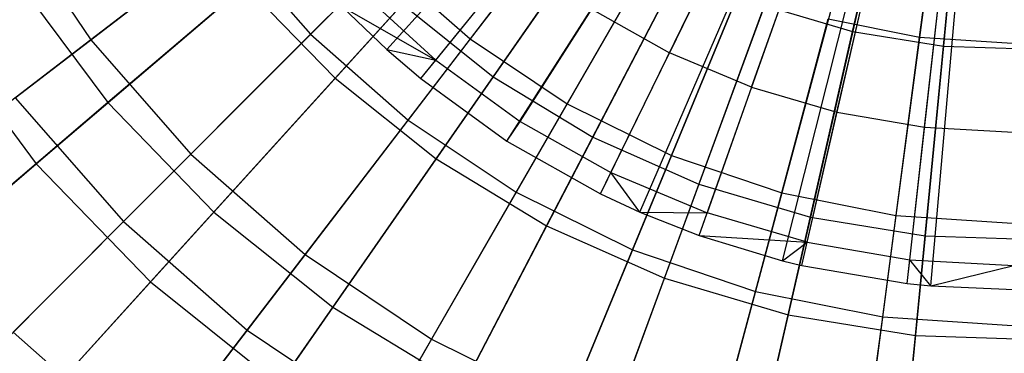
# Model space of a CAD drawing. Extents: x 0.2 to 40.1, y -6.7 to 6.7.
# Tile 489 of 516: x 36.752 to 37.684, y 2.443 to 2.758. Entities that reach past the tile are written whole.
import ezdxf

# ---------------------------------------------------------------- set-up
doc = ezdxf.new("R2010")
doc.units = 0
doc.header["$MEASUREMENT"] = 0
doc.layers.get('0').update_dxf_attribs({"color": 13, "linetype": 'CONTINUOUS'})

# ---------------------------------------------------------------- blocks, each defined once
blk = doc.blocks.new('SNOWBALL_XIV_PM3_STL')
at = {"color": 0}
for p, q in [((37.09981, 2.73011, 17.39542), (37.57179, 3.25609, 17.61196)), ((37.09981, 2.73011, 17.39542), (37.57179, 3.25609, 17.61196)), ((37.13185, 2.70271, 17.39542), (37.57827, 3.25054, 17.61196)), ((37.13185, 2.70271, 17.39542), (37.57827, 3.25054, 17.61196)), ((37.21323, 2.64375, 17.39542), (37.59484, 3.23855, 17.61196)), ((37.21323, 2.64375, 17.39542), (37.59484, 3.23855, 17.61196)), ((37.30193, 2.59381, 17.39542), (37.61266, 3.22852, 17.61196)), ((37.30193, 2.59381, 17.39542), (37.61266, 3.22852, 17.61196)), ((37.33903, 2.57669, 17.39542), (37.62016, 3.22506, 17.61196)), ((37.33903, 2.57669, 17.39542), (37.62016, 3.22506, 17.61196)), ((37.39516, 2.5546, 17.39542), (37.63151, 3.22059, 17.61196)), ((37.39516, 2.5546, 17.39542), (37.63151, 3.22059, 17.61196)), ((37.47397, 2.53069, 17.39542), (37.64745, 3.21576, 17.61196)), ((37.47397, 2.53069, 17.39542), (37.64745, 3.21576, 17.61196)), ((37.49225, 2.52627, 17.39542), (37.65115, 3.21486, 17.61196)), ((37.49225, 2.52627, 17.39542), (37.65115, 3.21486, 17.61196)), ((37.59194, 2.50919, 17.39542), (37.67131, 3.21141, 17.61196)), ((37.59194, 2.50919, 17.39542), (37.67131, 3.21141, 17.61196)), ((37.61453, 2.50693, 17.39542), (37.67587, 3.21095, 17.61196)), ((37.61453, 2.50693, 17.39542), (37.67587, 3.21095, 17.61196)), ((37.42672, 2.84872, 17.50945), (37.36723, 2.7272, 17.45998)), ((37.42672, 2.84872, 17.50945), (37.36723, 2.7272, 17.45998)), ((37.14605, 2.72013, 17.40591), (37.22567, 2.81784, 17.45998)), ((37.14605, 2.72013, 17.40591), (37.22567, 2.81784, 17.45998)), ((37.44483, 2.69457, 17.45998), (37.49008, 2.82207, 17.50945)), ((37.44483, 2.69457, 17.45998), (37.49008, 2.82207, 17.50945)), ((37.52564, 2.67099, 17.45998), (37.55607, 2.80281, 17.50945)), ((37.52564, 2.67099, 17.45998), (37.55607, 2.80281, 17.50945)), ((37.07331, 2.78666, 17.40591), (37.14605, 2.72013, 17.40591)), ((37.07331, 2.78666, 17.40591), (37.14605, 2.72013, 17.40591)), ((37.60862, 2.65677, 17.45998), (37.62381, 2.79121, 17.50945)), ((37.60862, 2.65677, 17.45998), (37.62381, 2.79121, 17.50945)), ((37.05722, 2.77097, 17.39542), (37.14605, 2.72013, 17.40591)), ((37.05722, 2.77097, 17.39542), (37.14605, 2.72013, 17.40591)), ((37.05722, 2.77097, 17.39542), (37.09981, 2.73011, 17.39542)), ((37.05722, 2.77097, 17.39542), (37.09981, 2.73011, 17.39542)), ((37.2259, 2.66233, 17.40591), (37.29386, 2.76848, 17.45998)), ((37.2259, 2.66233, 17.40591), (37.29386, 2.76848, 17.45998)), ((37.29386, 2.76848, 17.45998), (37.36723, 2.7272, 17.45998)), ((37.29386, 2.76848, 17.45998), (37.36723, 2.7272, 17.45998)), ((37.09981, 2.73011, 17.39542), (37.14605, 2.72013, 17.40591)), ((37.09981, 2.73011, 17.39542), (37.13185, 2.70271, 17.39542)), ((37.09981, 2.73011, 17.39542), (37.14605, 2.72013, 17.40591)), ((37.09981, 2.73011, 17.39542), (37.13185, 2.70271, 17.39542)), ((37.31181, 2.614, 17.40591), (37.36723, 2.7272, 17.45998)), ((37.31181, 2.614, 17.40591), (37.36723, 2.7272, 17.45998)), ((37.44483, 2.69457, 17.45998), (37.36723, 2.7272, 17.45998)), ((37.44483, 2.69457, 17.45998), (37.36723, 2.7272, 17.45998)), ((37.13185, 2.70271, 17.39542), (37.14605, 2.72013, 17.40591)), ((37.13185, 2.70271, 17.39542), (37.14605, 2.72013, 17.40591)), ((37.14605, 2.72013, 17.40591), (37.2259, 2.66233, 17.40591)), ((37.14605, 2.72013, 17.40591), (37.2259, 2.66233, 17.40591)), ((37.13185, 2.70271, 17.39542), (37.21323, 2.64375, 17.39542)), ((37.13185, 2.70271, 17.39542), (37.21323, 2.64375, 17.39542)), ((37.44483, 2.69457, 17.45998), (37.40268, 2.57578, 17.40591)), ((37.44483, 2.69457, 17.45998), (37.40268, 2.57578, 17.40591)), ((37.44483, 2.69457, 17.45998), (37.52564, 2.67099, 17.45998)), ((37.44483, 2.69457, 17.45998), (37.52564, 2.67099, 17.45998)), ((37.4973, 2.54817, 17.40591), (37.52564, 2.67099, 17.45998)), ((37.4973, 2.54817, 17.40591), (37.52564, 2.67099, 17.45998)), ((37.52564, 2.67099, 17.45998), (37.60862, 2.65677, 17.45998)), ((37.52564, 2.67099, 17.45998), (37.60862, 2.65677, 17.45998)), ((37.21323, 2.64375, 17.39542), (37.2259, 2.66233, 17.40591)), ((37.21323, 2.64375, 17.39542), (37.2259, 2.66233, 17.40591)), ((37.2259, 2.66233, 17.40591), (37.31181, 2.614, 17.40591)), ((37.2259, 2.66233, 17.40591), (37.31181, 2.614, 17.40591)), ((37.59447, 2.53153, 17.40591), (37.60862, 2.65677, 17.45998)), ((37.59447, 2.53153, 17.40591), (37.60862, 2.65677, 17.45998)), ((37.60862, 2.65677, 17.45998), (37.69267, 2.65211, 17.45998)), ((37.60862, 2.65677, 17.45998), (37.69267, 2.65211, 17.45998)), ((37.21323, 2.64375, 17.39542), (37.30193, 2.59381, 17.39542)), ((37.21323, 2.64375, 17.39542), (37.30193, 2.59381, 17.39542)), ((37.30193, 2.59381, 17.39542), (37.31181, 2.614, 17.40591)), ((37.30193, 2.59381, 17.39542), (37.31181, 2.614, 17.40591)), ((37.33903, 2.57669, 17.39542), (37.31181, 2.614, 17.40591)), ((37.31181, 2.614, 17.40591), (37.40268, 2.57578, 17.40591)), ((37.31181, 2.614, 17.40591), (37.40268, 2.57578, 17.40591)), ((37.33903, 2.57669, 17.39542), (37.31181, 2.614, 17.40591)), ((37.30193, 2.59381, 17.39542), (37.33903, 2.57669, 17.39542)), ((37.30193, 2.59381, 17.39542), (37.33903, 2.57669, 17.39542)), ((37.33903, 2.57669, 17.39542), (37.40268, 2.57578, 17.40591)), ((37.33903, 2.57669, 17.39542), (37.40268, 2.57578, 17.40591)), ((37.33903, 2.57669, 17.39542), (37.39516, 2.5546, 17.39542)), ((37.33903, 2.57669, 17.39542), (37.39516, 2.5546, 17.39542)), ((37.39516, 2.5546, 17.39542), (37.40268, 2.57578, 17.40591)), ((37.39516, 2.5546, 17.39542), (37.40268, 2.57578, 17.40591)), ((37.4973, 2.54817, 17.40591), (37.40268, 2.57578, 17.40591)), ((37.4973, 2.54817, 17.40591), (37.40268, 2.57578, 17.40591)), ((37.39516, 2.5546, 17.39542), (37.4973, 2.54817, 17.40591)), ((37.39516, 2.5546, 17.39542), (37.47397, 2.53069, 17.39542)), ((37.39516, 2.5546, 17.39542), (37.4973, 2.54817, 17.40591)), ((37.39516, 2.5546, 17.39542), (37.47397, 2.53069, 17.39542)), ((37.47397, 2.53069, 17.39542), (37.4973, 2.54817, 17.40591)), ((37.47397, 2.53069, 17.39542), (37.4973, 2.54817, 17.40591)), ((37.49225, 2.52627, 17.39542), (37.4973, 2.54817, 17.40591)), ((37.49225, 2.52627, 17.39542), (37.4973, 2.54817, 17.40591)), ((37.4973, 2.54817, 17.40591), (37.59447, 2.53153, 17.40591)), ((37.4973, 2.54817, 17.40591), (37.59447, 2.53153, 17.40591)), ((37.47397, 2.53069, 17.39542), (37.49225, 2.52627, 17.39542)), ((37.47397, 2.53069, 17.39542), (37.49225, 2.52627, 17.39542)), ((37.49225, 2.52627, 17.39542), (37.59194, 2.50919, 17.39542)), ((37.49225, 2.52627, 17.39542), (37.59194, 2.50919, 17.39542)), ((37.59194, 2.50919, 17.39542), (37.59447, 2.53153, 17.40591)), ((37.59194, 2.50919, 17.39542), (37.59447, 2.53153, 17.40591)), ((37.61453, 2.50693, 17.39542), (37.59447, 2.53153, 17.40591)), ((37.59447, 2.53153, 17.40591), (37.69289, 2.52607, 17.40591)), ((37.59447, 2.53153, 17.40591), (37.69289, 2.52607, 17.40591)), ((37.61453, 2.50693, 17.39542), (37.59447, 2.53153, 17.40591)), ((37.61453, 2.50693, 17.39542), (37.69289, 2.52607, 17.40591)), ((37.61453, 2.50693, 17.39542), (37.69289, 2.52607, 17.40591)), ((37.59194, 2.50919, 17.39542), (37.61453, 2.50693, 17.39542)), ((37.59194, 2.50919, 17.39542), (37.61453, 2.50693, 17.39542)), ((37.61453, 2.50693, 17.39542), (37.69293, 2.50359, 17.39542)), ((37.61453, 2.50693, 17.39542), (37.69293, 2.50359, 17.39542))]:
    blk.add_line(p, q, dxfattribs=at)
blk = doc.blocks.new('GRUPUJ_1')
at = {"color": 0}
for p, q in [((37.33433, 9.40678, 16.92993), (37.39772, 9.68454, 16.99641)), ((37.33433, 9.40678, 16.92993), (37.39772, 9.68454, 16.99641)), ((37.39752, 9.40162, 16.85159), (37.43391, 9.67804, 16.9321)), ((37.39752, 9.40162, 16.85159), (37.43391, 9.67804, 16.9321)), ((37.42012, 9.39291, 16.92993), (37.44748, 9.6765, 16.99641)), ((37.42012, 9.39291, 16.92993), (37.44748, 9.6765, 16.99641)), ((37.13785, 9.61529, 12.44383), (36.97252, 9.39982, 12.5461)), ((37.13785, 9.61529, 12.44383), (36.97252, 9.39982, 12.5461)), ((36.82145, 9.40423, 16.73693), (37.00996, 9.59274, 16.85159)), ((36.82145, 9.40423, 16.73693), (37.00996, 9.59274, 16.85159)), ((37.1537, 9.59273, 12.37717), (36.9943, 9.36421, 12.46637)), ((37.1537, 9.59273, 12.37717), (36.9943, 9.36421, 12.46637)), ((37.19992, 9.57382, 12.44383), (37.06412, 9.33861, 12.5461)), ((37.19992, 9.57382, 12.44383), (37.06412, 9.33861, 12.5461)), ((36.84471, 9.36273, 16.82873), (37.02926, 9.56593, 16.92993)), ((36.84471, 9.36273, 16.82873), (37.02926, 9.56593, 16.92993)), ((36.81704, 9.55529, 12.5461), (36.61337, 9.39901, 12.68143)), ((36.81704, 9.55529, 12.5461), (36.61337, 9.39901, 12.68143)), ((37.21721, 9.55423, 12.37717), (37.08833, 9.3072, 12.46637)), ((37.21721, 9.55423, 12.37717), (37.08833, 9.3072, 12.46637)), ((37.26687, 9.5408, 12.44383), (37.16293, 9.28988, 12.5461)), ((37.26687, 9.5408, 12.44383), (37.16293, 9.28988, 12.5461)), ((36.91377, 9.32326, 16.73693), (37.07606, 9.53477, 16.85159)), ((36.91377, 9.32326, 16.73693), (37.07606, 9.53477, 16.85159)), ((37.28511, 9.52418, 12.37717), (37.18888, 9.26269, 12.46637)), ((37.28511, 9.52418, 12.37717), (37.18888, 9.26269, 12.46637)), ((36.53351, 9.51854, 12.68143), (36.61337, 9.39901, 12.68143)), ((36.53351, 9.51854, 12.68143), (36.61337, 9.39901, 12.68143)), ((37.33755, 9.51681, 12.44383), (37.26726, 9.25447, 12.5461)), ((37.33755, 9.51681, 12.44383), (37.26726, 9.25447, 12.5461)), ((36.83182, 9.51176, 12.46637), (36.62969, 9.33968, 12.58933)), ((36.83182, 9.51176, 12.46637), (36.62969, 9.33968, 12.58933)), ((36.94016, 9.28661, 16.82873), (37.09721, 9.51174, 16.92993)), ((36.94016, 9.28661, 16.82873), (37.09721, 9.51174, 16.92993)), ((37.3563, 9.50305, 12.37717), (37.2943, 9.2314, 12.46637)), ((37.3563, 9.50305, 12.37717), (37.2943, 9.2314, 12.46637)), ((36.54197, 9.34423, 16.58993), (36.74048, 9.49655, 16.73693)), ((36.54197, 9.34423, 16.58993), (36.74048, 9.49655, 16.73693)), ((36.74048, 9.49655, 16.73693), (36.82145, 9.40423, 16.73693)), ((36.74048, 9.49655, 16.73693), (36.82145, 9.40423, 16.73693)), ((37.41076, 9.50224, 12.44383), (37.37532, 9.23297, 12.5461)), ((37.41076, 9.50224, 12.44383), (37.37532, 9.23297, 12.5461)), ((37.01587, 9.25504, 16.73693), (37.14917, 9.48592, 16.85159)), ((37.01587, 9.25504, 16.73693), (37.14917, 9.48592, 16.85159)), ((37.42961, 9.4912, 12.37717), (37.40285, 9.21385, 12.46637)), ((37.42961, 9.4912, 12.37717), (37.40285, 9.21385, 12.46637)), ((36.88968, 9.47246, 12.5461), (36.70815, 9.29093, 12.68143)), ((36.88968, 9.47246, 12.5461), (36.70815, 9.29093, 12.68143)), ((36.88968, 9.47246, 12.5461), (36.97252, 9.39982, 12.5461)), ((36.88968, 9.47246, 12.5461), (36.97252, 9.39982, 12.5461)), ((37.04457, 9.22332, 16.82873), (37.17153, 9.46669, 16.92993)), ((37.04457, 9.22332, 16.82873), (37.17153, 9.46669, 16.92993)), ((36.54357, 9.45506, 12.58933), (36.62969, 9.33968, 12.58933)), ((36.54357, 9.45506, 12.58933), (36.62969, 9.33968, 12.58933)), ((36.56189, 9.28196, 16.69438), (36.75978, 9.45043, 16.82873)), ((36.56189, 9.28196, 16.69438), (36.75978, 9.45043, 16.82873)), ((36.75978, 9.45043, 16.82873), (36.84471, 9.36273, 16.82873)), ((36.75978, 9.45043, 16.82873), (36.84471, 9.36273, 16.82873)), ((37.126, 9.20073, 16.73693), (37.22803, 9.44703, 16.85159)), ((37.126, 9.20073, 16.73693), (37.22803, 9.44703, 16.85159)), ((36.90832, 9.43277, 12.46637), (36.72985, 9.23625, 12.58933)), ((36.90832, 9.43277, 12.46637), (36.72985, 9.23625, 12.58933)), ((36.90832, 9.43277, 12.46637), (36.9943, 9.36421, 12.46637)), ((36.90832, 9.43277, 12.46637), (36.9943, 9.36421, 12.46637)), ((37.15621, 9.1739, 16.82873), (37.25101, 9.43151, 16.92993)), ((37.15621, 9.1739, 16.82873), (37.25101, 9.43151, 16.92993)), ((37.25101, 9.43151, 16.92993), (37.33433, 9.40678, 16.92993)), ((37.25101, 9.43151, 16.92993), (37.33433, 9.40678, 16.92993)), ((37.24228, 9.16126, 16.73693), (37.31128, 9.41877, 16.85159)), ((37.24228, 9.16126, 16.73693), (37.31128, 9.41877, 16.85159)), ((37.31128, 9.41877, 16.85159), (37.39752, 9.40162, 16.85159)), ((37.31128, 9.41877, 16.85159), (37.39752, 9.40162, 16.85159)), ((36.46895, 9.40649, 16.69438), (36.56189, 9.28196, 16.69438)), ((36.46895, 9.40649, 16.69438), (36.56189, 9.28196, 16.69438)), ((36.64452, 9.2273, 16.58993), (36.82145, 9.40423, 16.73693)), ((36.64452, 9.2273, 16.58993), (36.82145, 9.40423, 16.73693)), ((36.82145, 9.40423, 16.73693), (36.91377, 9.32326, 16.73693)), ((36.82145, 9.40423, 16.73693), (36.91377, 9.32326, 16.73693)), ((37.27325, 9.13916, 16.82873), (37.33433, 9.40678, 16.92993)), ((37.27325, 9.13916, 16.82873), (37.33433, 9.40678, 16.92993)), ((37.33433, 9.40678, 16.92993), (37.42012, 9.39291, 16.92993)), ((37.33433, 9.40678, 16.92993), (37.42012, 9.39291, 16.92993)), ((37.36272, 9.1373, 16.73693), (37.39752, 9.40162, 16.85159)), ((37.36272, 9.1373, 16.73693), (37.39752, 9.40162, 16.85159)), ((37.39752, 9.40162, 16.85159), (37.48525, 9.39587, 16.85159)), ((37.39752, 9.40162, 16.85159), (37.48525, 9.39587, 16.85159)), ((36.61337, 9.39901, 12.68143), (36.42468, 9.25422, 12.84771)), ((36.61337, 9.39901, 12.68143), (36.42468, 9.25422, 12.84771)), ((36.61337, 9.39901, 12.68143), (36.70815, 9.29093, 12.68143)), ((36.61337, 9.39901, 12.68143), (36.70815, 9.29093, 12.68143)), ((36.97252, 9.39982, 12.5461), (36.81623, 9.19615, 12.68143)), ((36.97252, 9.39982, 12.5461), (36.81623, 9.19615, 12.68143)), ((36.97252, 9.39982, 12.5461), (37.06412, 9.33861, 12.5461)), ((36.97252, 9.39982, 12.5461), (37.06412, 9.33861, 12.5461)), ((37.39377, 9.11968, 16.82873), (37.42012, 9.39291, 16.92993)), ((37.39377, 9.11968, 16.82873), (37.42012, 9.39291, 16.92993)), ((37.42012, 9.39291, 16.92993), (37.50699, 9.39012, 16.92993)), ((37.42012, 9.39291, 16.92993), (37.50699, 9.39012, 16.92993)), ((36.9943, 9.36421, 12.46637), (36.84242, 9.14648, 12.58933)), ((36.9943, 9.36421, 12.46637), (36.84242, 9.14648, 12.58933)), ((36.9943, 9.36421, 12.46637), (37.08833, 9.3072, 12.46637)), ((36.9943, 9.36421, 12.46637), (37.08833, 9.3072, 12.46637)), ((36.66999, 9.17034, 16.69438), (36.84471, 9.36273, 16.82873)), ((36.66999, 9.17034, 16.69438), (36.84471, 9.36273, 16.82873)), ((36.84471, 9.36273, 16.82873), (36.94016, 9.28661, 16.82873)), ((36.84471, 9.36273, 16.82873), (36.94016, 9.28661, 16.82873)), ((36.62969, 9.33968, 12.58933), (36.44067, 9.17877, 12.74415)), ((36.62969, 9.33968, 12.58933), (36.44067, 9.17877, 12.74415)), ((36.54197, 9.34423, 16.58993), (36.64452, 9.2273, 16.58993)), ((36.54197, 9.34423, 16.58993), (36.64452, 9.2273, 16.58993)), ((36.62969, 9.33968, 12.58933), (36.72985, 9.23625, 12.58933)), ((36.62969, 9.33968, 12.58933), (36.72985, 9.23625, 12.58933)), ((37.06412, 9.33861, 12.5461), (36.93576, 9.11628, 12.68143)), ((37.06412, 9.33861, 12.5461), (36.93576, 9.11628, 12.68143)), ((37.06412, 9.33861, 12.5461), (37.16293, 9.28988, 12.5461)), ((37.06412, 9.33861, 12.5461), (37.16293, 9.28988, 12.5461)), ((36.76145, 9.12475, 16.58993), (36.91377, 9.32326, 16.73693)), ((36.76145, 9.12475, 16.58993), (36.91377, 9.32326, 16.73693)), ((36.91377, 9.32326, 16.73693), (37.01587, 9.25504, 16.73693)), ((36.91377, 9.32326, 16.73693), (37.01587, 9.25504, 16.73693)), ((37.08833, 9.3072, 12.46637), (36.96554, 9.07184, 12.58933)), ((37.08833, 9.3072, 12.46637), (36.96554, 9.07184, 12.58933)), ((37.08833, 9.3072, 12.46637), (37.18888, 9.26269, 12.46637)), ((37.08833, 9.3072, 12.46637), (37.18888, 9.26269, 12.46637)), ((36.70815, 9.29093, 12.68143), (36.53998, 9.12275, 12.84771)), ((36.70815, 9.29093, 12.68143), (36.53998, 9.12275, 12.84771)), ((36.70815, 9.29093, 12.68143), (36.81623, 9.19615, 12.68143)), ((36.70815, 9.29093, 12.68143), (36.81623, 9.19615, 12.68143)), ((37.16293, 9.28988, 12.5461), (37.06469, 9.0527, 12.68143)), ((37.16293, 9.28988, 12.5461), (37.06469, 9.0527, 12.68143)), ((37.16293, 9.28988, 12.5461), (37.26726, 9.25447, 12.5461)), ((37.16293, 9.28988, 12.5461), (37.26726, 9.25447, 12.5461)), ((36.37817, 9.12555, 16.52894), (36.56189, 9.28196, 16.69438)), ((36.37817, 9.12555, 16.52894), (36.56189, 9.28196, 16.69438)), ((36.56189, 9.28196, 16.69438), (36.66999, 9.17034, 16.69438)), ((36.56189, 9.28196, 16.69438), (36.66999, 9.17034, 16.69438)), ((36.79148, 9.07346, 16.69438), (36.94016, 9.28661, 16.82873)), ((36.79148, 9.07346, 16.69438), (36.94016, 9.28661, 16.82873)), ((36.94016, 9.28661, 16.82873), (37.04457, 9.22332, 16.82873)), ((36.94016, 9.28661, 16.82873), (37.04457, 9.22332, 16.82873)), ((37.18888, 9.26269, 12.46637), (37.0972, 9.01356, 12.58933)), ((37.18888, 9.26269, 12.46637), (37.0972, 9.01356, 12.58933)), ((37.18888, 9.26269, 12.46637), (37.2943, 9.2314, 12.46637)), ((37.18888, 9.26269, 12.46637), (37.2943, 9.2314, 12.46637)), ((36.89076, 9.03834, 16.58993), (37.01587, 9.25504, 16.73693)), ((36.89076, 9.03834, 16.58993), (37.01587, 9.25504, 16.73693)), ((37.01587, 9.25504, 16.73693), (37.126, 9.20073, 16.73693)), ((37.01587, 9.25504, 16.73693), (37.126, 9.20073, 16.73693)), ((37.26726, 9.25447, 12.5461), (37.20082, 9.0065, 12.68143)), ((37.26726, 9.25447, 12.5461), (37.20082, 9.0065, 12.68143)), ((37.26726, 9.25447, 12.5461), (37.37532, 9.23297, 12.5461)), ((37.26726, 9.25447, 12.5461), (37.37532, 9.23297, 12.5461)), ((36.72985, 9.23625, 12.58933), (36.56296, 9.05249, 12.74415)), ((36.72985, 9.23625, 12.58933), (36.56296, 9.05249, 12.74415)), ((36.72985, 9.23625, 12.58933), (36.84242, 9.14648, 12.58933)), ((36.72985, 9.23625, 12.58933), (36.84242, 9.14648, 12.58933)), ((37.37532, 9.23297, 12.5461), (37.34181, 8.97845, 12.68143)), ((37.37532, 9.23297, 12.5461), (37.34181, 8.97845, 12.68143)), ((37.37532, 9.23297, 12.5461), (37.48525, 9.22577, 12.5461)), ((37.37532, 9.23297, 12.5461), (37.48525, 9.22577, 12.5461)), ((36.48193, 9.06471, 16.41288), (36.64452, 9.2273, 16.58993)), ((36.48193, 9.06471, 16.41288), (36.64452, 9.2273, 16.58993)), ((36.64452, 9.2273, 16.58993), (36.76145, 9.12475, 16.58993)), ((36.64452, 9.2273, 16.58993), (36.76145, 9.12475, 16.58993)), ((36.92436, 8.9929, 16.69438), (37.04457, 9.22332, 16.82873)), ((36.92436, 8.9929, 16.69438), (37.04457, 9.22332, 16.82873)), ((37.04457, 9.22332, 16.82873), (37.15621, 9.1739, 16.82873)), ((37.04457, 9.22332, 16.82873), (37.15621, 9.1739, 16.82873)), ((37.2943, 9.2314, 12.46637), (37.23523, 8.97259, 12.58933)), ((37.2943, 9.2314, 12.46637), (37.23523, 8.97259, 12.58933)), ((37.2943, 9.2314, 12.46637), (37.40285, 9.21385, 12.46637)), ((37.2943, 9.2314, 12.46637), (37.40285, 9.21385, 12.46637)), ((37.40285, 9.21385, 12.46637), (37.37736, 8.94961, 12.58933)), ((37.40285, 9.21385, 12.46637), (37.37736, 8.94961, 12.58933)), ((37.40285, 9.21385, 12.46637), (37.51276, 9.21033, 12.46637)), ((37.40285, 9.21385, 12.46637), (37.51276, 9.21033, 12.46637)), ((36.81623, 9.19615, 12.68143), (36.67145, 9.00746, 12.84771)), ((36.81623, 9.19615, 12.68143), (36.67145, 9.00746, 12.84771)), ((36.81623, 9.19615, 12.68143), (36.93576, 9.11628, 12.68143)), ((36.81623, 9.19615, 12.68143), (36.93576, 9.11628, 12.68143)), ((37.03025, 8.96956, 16.58993), (37.126, 9.20073, 16.73693)), ((37.03025, 8.96956, 16.58993), (37.126, 9.20073, 16.73693)), ((37.126, 9.20073, 16.73693), (37.24228, 9.16126, 16.73693)), ((37.126, 9.20073, 16.73693), (37.24228, 9.16126, 16.73693)), ((36.50778, 8.99172, 16.52894), (36.66999, 9.17034, 16.69438)), ((36.50778, 8.99172, 16.52894), (36.66999, 9.17034, 16.69438)), ((36.66999, 9.17034, 16.69438), (36.79148, 9.07346, 16.69438)), ((36.66999, 9.17034, 16.69438), (36.79148, 9.07346, 16.69438)), ((37.06645, 8.93001, 16.69438), (37.15621, 9.1739, 16.82873)), ((37.06645, 8.93001, 16.69438), (37.15621, 9.1739, 16.82873)), ((37.15621, 9.1739, 16.82873), (37.27325, 9.13916, 16.82873)), ((37.15621, 9.1739, 16.82873), (37.27325, 9.13916, 16.82873)), ((37.17752, 8.91956, 16.58993), (37.24228, 9.16126, 16.73693)), ((37.17752, 8.91956, 16.58993), (37.24228, 9.16126, 16.73693)), ((37.24228, 9.16126, 16.73693), (37.36272, 9.1373, 16.73693)), ((37.24228, 9.16126, 16.73693), (37.36272, 9.1373, 16.73693)), ((36.84242, 9.14648, 12.58933), (36.7004, 8.94289, 12.74415)), ((36.84242, 9.14648, 12.58933), (36.7004, 8.94289, 12.74415)), ((36.84242, 9.14648, 12.58933), (36.96554, 9.07184, 12.58933)), ((36.84242, 9.14648, 12.58933), (36.96554, 9.07184, 12.58933)), ((37.21541, 8.88579, 16.69438), (37.27325, 9.13916, 16.82873)), ((37.21541, 8.88579, 16.69438), (37.27325, 9.13916, 16.82873)), ((37.27325, 9.13916, 16.82873), (37.39377, 9.11968, 16.82873)), ((37.27325, 9.13916, 16.82873), (37.39377, 9.11968, 16.82873)), ((37.33006, 8.88922, 16.58993), (37.36272, 9.1373, 16.73693)), ((37.33006, 8.88922, 16.58993), (37.36272, 9.1373, 16.73693)), ((37.36272, 9.1373, 16.73693), (37.48525, 9.12927, 16.73693)), ((37.36272, 9.1373, 16.73693), (37.48525, 9.12927, 16.73693)), ((36.53998, 9.12275, 12.84771), (36.67145, 9.00746, 12.84771)), ((36.53998, 9.12275, 12.84771), (36.67145, 9.00746, 12.84771)), ((36.62147, 8.94233, 16.41288), (36.76145, 9.12475, 16.58993)), ((36.62147, 8.94233, 16.41288), (36.76145, 9.12475, 16.58993)), ((36.76145, 9.12475, 16.58993), (36.89076, 9.03834, 16.58993)), ((36.76145, 9.12475, 16.58993), (36.89076, 9.03834, 16.58993)), ((36.93576, 9.11628, 12.68143), (36.81684, 8.91031, 12.84771)), ((36.93576, 9.11628, 12.68143), (36.81684, 8.91031, 12.84771)), ((36.93576, 9.11628, 12.68143), (37.06469, 9.0527, 12.68143)), ((36.93576, 9.11628, 12.68143), (37.06469, 9.0527, 12.68143)), ((37.36881, 8.86099, 16.69438), (37.39377, 9.11968, 16.82873)), ((37.36881, 8.86099, 16.69438), (37.39377, 9.11968, 16.82873)), ((37.39377, 9.11968, 16.82873), (37.51579, 9.11576, 16.82873)), ((37.39377, 9.11968, 16.82873), (37.51579, 9.11576, 16.82873))]:
    blk.add_line(p, q, dxfattribs=at)
blk.add_blockref('SNOWBALL_XIV_PM3_STL', (-0.20617, 6.65964, -0.51186), dxfattribs=at)

msp = doc.modelspace()

# ---------------------------------------------------------------- block references
at = {"color": 0}
msp.add_blockref('GRUPUJ_1', (0.20617, -6.65964, 0.51186), dxfattribs=at)

doc.saveas('drawing.dxf')
